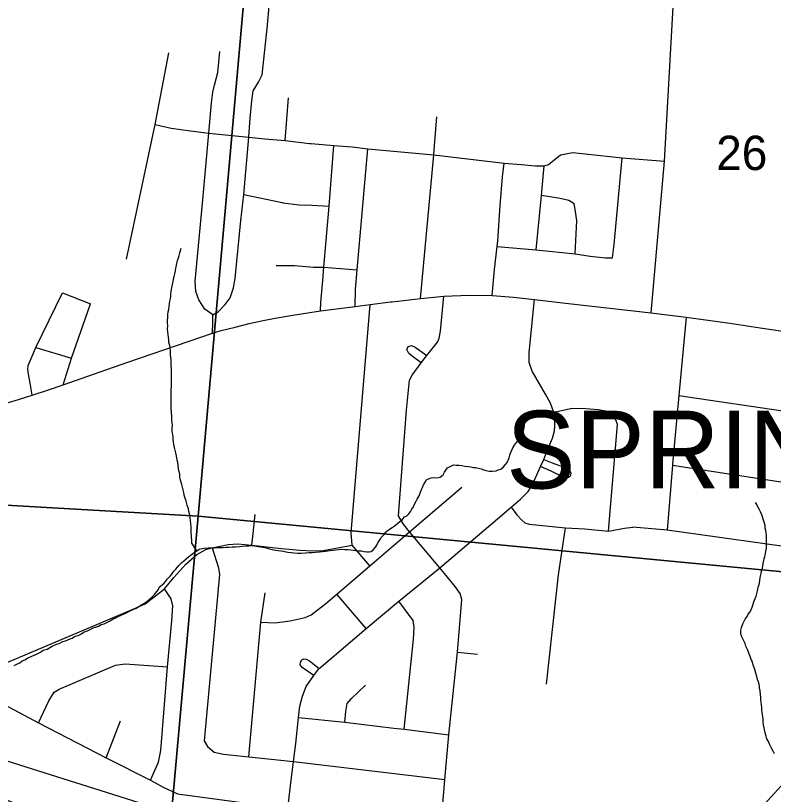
# Model space of a CAD drawing. Extents: x -7.3 to 34, y 0 to 22.
# Drawn here: x 6.397 to 7.321, y 17.636 to 18.585 of the extents above; entities that cross this region are included whole.
import ezdxf

# ---------------------------------------------------------------- set-up
doc = ezdxf.new("R2010")
doc.units = 0
for name, color, linetype in [('GM_X_City_Street', 7, 'Continuous'), ('GM_X_Corporation', 7, 'Continuous'), ('GM_X_Corporation_Text', 7, 'Continuous'), ('GM_X_County_Road', 7, 'Continuous'), ('GM_X_Minor_River', 7, 'Continuous'), ('GM_X_Section_Text', 7, 'Continuous'), ('GM_X_State_Route', 7, 'Continuous'), ('GM_X_Township_Road', 7, 'Continuous'), ('SH_Text', 7, 'Continuous')]:
    doc.layers.add(name, color=color, linetype=linetype)

msp = doc.modelspace()

# ---------------------------------------------------------------- linework, layer by layer
at = {"layer": 'GM_X_City_Street'}
for p, q in [((6.72553, 18.43277), (6.72951, 18.48468)), ((6.90708, 18.42126), (6.91031, 18.46155)), ((6.67523, 18.36719), (6.72182, 18.35724)), ((6.45437, 18.24732), (6.48838, 18.2338)), ((6.42175, 18.1805), (6.46511, 18.16758)), ((6.82428, 17.83848), (6.78849, 17.88017)), ((6.93556, 17.80936), (6.9598, 17.80713)), ((6.50743, 17.68074), (6.52498, 17.72607))]:
    msp.add_line(p, q, dxfattribs=at)
for points in [[(6.63733, 18.22028), (6.64429, 18.22445), (6.65234, 18.23301), (6.65841, 18.24126), (6.66259, 18.25329), (6.66468, 18.26453), (6.67167, 18.33522), (6.67523, 18.36719), (6.68138, 18.43675), (6.68297, 18.45982), (6.68476, 18.4809), (6.68655, 18.49343), (6.69312, 18.50397), (6.69769, 18.51272), (6.70366, 18.5694), (6.71231, 18.66446), (6.714, 18.67172), (6.71446, 18.67257)], [(6.53223, 18.28839), (6.56713, 18.45233), (6.58376, 18.53954)], [(6.63692, 18.19799), (6.63733, 18.21163), (6.63733, 18.22028), (6.62759, 18.22724), (6.62042, 18.23858), (6.61684, 18.24891), (6.61595, 18.26154), (6.61774, 18.28282), (6.6251, 18.36058), (6.63266, 18.44173), (6.63564, 18.47852), (6.63743, 18.49184), (6.63962, 18.49999), (6.6434, 18.51571), (6.64578, 18.54136)], [(6.56713, 18.45233), (6.58671, 18.44789), (6.61018, 18.44451), (6.63266, 18.44173), (6.68138, 18.43675), (6.70067, 18.43476), (6.72553, 18.43277), (6.75536, 18.42923)], [(6.75536, 18.42923), (6.75735, 18.42899), (6.7847, 18.42671), (6.80737, 18.42492), (6.82626, 18.42273), (6.90659, 18.41522), (6.99234, 18.40507), (7.01297, 18.40354), (7.03056, 18.40203), (7.04107, 18.40195), (7.04644, 18.40375), (7.06117, 18.41539), (7.07606, 18.41826), (7.13626, 18.41166), (7.18801, 18.40743)], [(6.76879, 18.22542), (6.76889, 18.23544), (6.7713, 18.26242), (6.77282, 18.2784), (6.77924, 18.35298), (6.7847, 18.42671)], [(6.81096, 18.23067), (6.81112, 18.2515), (6.81329, 18.27543), (6.82626, 18.42273)], [(6.89042, 18.24048), (6.90659, 18.41522), (6.90708, 18.42126)], [(6.98405, 18.30384), (7.0314, 18.29945), (7.0791, 18.29454), (7.09736, 18.29209), (7.11577, 18.28978), (7.12459, 18.28989), (7.12662, 18.30596), (7.13626, 18.41166)], [(6.98454, 18.31041), (6.98777, 18.35357), (6.99031, 18.38833), (6.99234, 18.40507)], [(7.0314, 18.29945), (7.038, 18.36583), (7.04107, 18.40195)], [(6.72182, 18.35724), (6.72275, 18.35704), (6.74252, 18.35435), (6.75793, 18.35399), (6.77924, 18.35298)], [(7.0791, 18.29454), (7.08105, 18.33522), (7.07893, 18.34875), (7.07775, 18.35577), (7.07107, 18.35966), (7.06083, 18.36211), (7.038, 18.36583)], [(6.9779, 18.24384), (6.98055, 18.27567), (6.98405, 18.30384), (6.98454, 18.31041)], [(6.7148, 18.28059), (6.73696, 18.28059), (6.75996, 18.27839), (6.77282, 18.2784), (6.81329, 18.27543)], [(6.41736, 18.12271), (6.41495, 18.13708), (6.4128, 18.14823), (6.4119, 18.1539), (6.4124, 18.15863), (6.41619, 18.16738), (6.42175, 18.1805), (6.45437, 18.24732)], [(6.72895, 17.61916), (6.73213, 17.64671), (6.73579, 17.67629), (6.7385, 17.69845), (6.742, 17.73015), (6.74354, 17.74393), (6.74662, 17.75577), (6.75136, 17.76781), (6.76039, 17.78123), (6.76237, 17.78407), (6.76697, 17.78957), (6.77987, 17.80075), (6.82428, 17.83848), (6.86419, 17.87149), (6.914, 17.91229), (6.98427, 17.97213), (7.00097, 17.98606), (7.01241, 17.9958), (7.02156, 18.00515), (7.02673, 18.0128), (7.0306, 18.02185), (7.03687, 18.03567), (7.04085, 18.04442), (7.04453, 18.05377), (7.05139, 18.07008), (7.05377, 18.07913), (7.05427, 18.08529), (7.05407, 18.09315), (7.05308, 18.1015), (7.049, 18.11264), (7.04274, 18.12378), (7.02643, 18.15181), (7.0228, 18.16256), (7.02305, 18.17469), (7.02945, 18.23919)], [(6.91518, 17.59702), (6.91927, 17.64392), (6.9203, 17.65431), (6.92487, 17.70874), (6.93556, 17.80936), (6.9409, 17.87383), (6.93868, 17.88117), (6.93267, 17.8894), (6.914, 17.91229), (6.87709, 17.95609), (6.86931, 17.96588), (6.86353, 17.97566), (6.87351, 18.10413), (6.87691, 18.14088), (6.88037, 18.14707), (6.89137, 18.16195), (6.89813, 18.17091), (6.91132, 18.18732), (6.91336, 18.19189), (6.91471, 18.20051), (6.91912, 18.24313)], [(6.45514, 18.13519), (6.46511, 18.16758), (6.48838, 18.2338)], [(6.82884, 17.91485), (6.80728, 17.93998), (6.80594, 17.95487), (6.8291, 18.23291)], [(6.89137, 18.16195), (6.88207, 18.16889), (6.87615, 18.17328), (6.87389, 18.17822), (6.87547, 18.18191), (6.87953, 18.18293), (6.88393, 18.18106), (6.89813, 18.17091)], [(7.11971, 17.95676), (7.13044, 18.08698), (7.12845, 18.09255), (7.12348, 18.09951), (7.11622, 18.10329), (7.10707, 18.10458), (7.09206, 18.10588), (7.07515, 18.10627), (7.05308, 18.1015)], [(7.04085, 18.04442), (7.05109, 18.04035), (7.05855, 18.03746), (7.0668, 18.03418), (7.07246, 18.031), (7.07366, 18.02762), (7.07276, 18.02384), (7.07077, 18.02215), (7.0667, 18.02235), (7.05944, 18.02523), (7.0499, 18.0302), (7.03687, 18.03567)], [(6.69589, 17.84626), (6.71308, 17.84542), (6.73172, 17.84771), (6.74981, 17.85182), (6.75714, 17.85482), (6.77515, 17.86872), (6.78849, 17.88017), (6.82884, 17.91485), (6.87709, 17.95609), (6.94068, 18.01035)], [(7.00097, 17.98606), (7.00803, 17.977), (7.0139, 17.97034), (7.01778, 17.96726), (7.02285, 17.96537), (7.067, 17.9608), (7.09086, 17.9596), (7.11971, 17.95676), (7.13889, 17.9605), (7.14904, 17.96189)], [(6.68477, 17.93975), (6.68644, 17.95398), (6.6891, 17.97733)], [(7.04403, 17.77057), (7.05855, 17.90382), (7.067, 17.9608)], [(6.62993, 17.93489), (6.63675, 17.93664), (6.65631, 17.94064), (6.66787, 17.94142), (6.68477, 17.93975), (6.7209, 17.93597), (6.74336, 17.93386), (6.76003, 17.93297), (6.77193, 17.93331), (6.80728, 17.93998)], [(6.34705, 17.76502), (6.35509, 17.78061), (6.36626, 17.78837), (6.54119, 17.86251), (6.55493, 17.86838), (6.57872, 17.88662), (6.59006, 17.9004), (6.6045, 17.91685), (6.61806, 17.92832), (6.62896, 17.93464), (6.62993, 17.93489)], [(6.63675, 17.93664), (6.64453, 17.91241), (6.64564, 17.90396), (6.62699, 17.70143), (6.63086, 17.69463), (6.63919, 17.68785), (6.65053, 17.6854), (6.68132, 17.68207), (6.73579, 17.67629), (6.9203, 17.65431)], [(6.56129, 17.65345), (6.57104, 17.67538), (6.57421, 17.68976), (6.58227, 17.79168), (6.58739, 17.84771), (6.5885, 17.86594), (6.5865, 17.87461), (6.57872, 17.88662)], [(6.68132, 17.68207), (6.69589, 17.84626), (6.701, 17.88183)], [(6.87053, 17.71594), (6.88198, 17.82536), (6.88287, 17.83959), (6.88154, 17.84793), (6.86419, 17.87149)], [(6.76039, 17.78123), (6.74621, 17.79097), (6.74405, 17.79426), (6.74416, 17.79755), (6.7459, 17.80012), (6.74848, 17.80157), (6.75136, 17.80116), (6.75527, 17.79879), (6.76697, 17.78957)], [(6.42482, 17.72339), (6.43754, 17.75033), (6.44404, 17.76069), (6.44999, 17.76466), (6.51891, 17.7939), (6.53069, 17.79546), (6.58227, 17.79168)], [(6.79829, 17.72439), (6.79932, 17.73735), (6.80117, 17.74713), (6.80621, 17.7533), (6.82341, 17.76943)], [(6.742, 17.73015), (6.79829, 17.72439), (6.85787, 17.71677), (6.87053, 17.71594), (6.92487, 17.70874)]]:
    msp.add_lwpolyline(points, dxfattribs=at)
at = {"layer": 'GM_X_Corporation'}
for points in [[(6.71004, 18.99873), (6.6194, 17.97528), (5.86655, 18.01806), (5.86944, 18.02974), (5.89531, 18.07316), (5.91815, 18.11625), (5.93589, 18.15112), (5.95149, 18.19209), (5.96238, 18.22558), (5.97424, 18.2689), (5.98388, 18.31529), (5.98802, 18.42732), (5.99433, 18.45863), (6.00388, 18.49972), (6.01003, 18.52308), (6.02498, 18.56974), (6.03042, 18.59577)], [(7.34987, 17.66864), (7.31377, 17.62886), (7.28698, 17.59934), (7.28557, 17.59777), (7.25788, 17.5671), (7.24464, 17.55244), (7.23912, 17.53981), (7.22584, 17.52473), (7.22289, 17.52138), (7.28205, 17.49884), (7.30985, 17.48592), (7.35694, 17.46404)]]:
    msp.add_lwpolyline(points, dxfattribs=at)
for points in [[(7.75893, 18.875), (7.67368, 17.87494), (6.6194, 17.97528), (6.71004, 18.99873)], [(6.6194, 17.97528), (6.52813, 16.95829), (5.47925, 17.0267), (5.53789, 17.64554), (5.56554, 17.70179), (5.57775, 17.76291), (5.58915, 17.78389), (5.62007, 17.79576), (5.64648, 17.80963), (5.68028, 17.83281), (5.71683, 17.86124), (5.75226, 17.89045), (5.78471, 17.92199), (5.81953, 17.95841), (5.83347, 17.97366), (5.84752, 17.9942), (5.85847, 18.01178), (5.86655, 18.01806)], [(7.67368, 17.87494), (7.57814, 16.87092), (6.52813, 16.95829), (6.6194, 17.97528)]]:
    msp.add_lwpolyline(points, close=True, dxfattribs=at)
at = {"layer": 'GM_X_County_Road'}
msp.add_lwpolyline([(6.34705, 17.76502), (6.42482, 17.72339), (6.50743, 17.68074), (6.56129, 17.65345), (6.57688, 17.64492), (6.59443, 17.63712), (6.6911, 17.62404), (6.72895, 17.61916), (6.78327, 17.61292), (6.91518, 17.59702), (6.96321, 17.59), (7.01987, 17.58204), (7.06441, 17.57309), (7.08987, 17.56693), (7.11155, 17.55897), (7.1545, 17.54127), (7.17397, 17.53331), (7.20368, 17.52055), (7.23541, 17.50636), (7.25306, 17.49864), (7.27133, 17.4907)], dxfattribs=at)
at = {"layer": 'GM_X_Minor_River'}
for points in [[(6.59186, 18.27421), (6.59231, 18.27724), (6.59314, 18.28065), (6.59358, 18.2833), (6.59441, 18.2867), (6.59561, 18.28972), (6.59643, 18.29274), (6.59727, 18.29615), (6.59808, 18.29879), (6.59891, 18.30181)], [(6.61784, 17.93296), (6.61197, 17.94222), (6.61167, 17.94564), (6.61139, 17.95021), (6.61114, 17.9563), (6.61084, 17.95973), (6.6109, 17.96277), (6.61059, 17.96582), (6.6103, 17.97001), (6.60999, 17.97306), (6.6093, 17.97649), (6.60826, 17.9807), (6.60757, 17.98414), (6.60616, 17.98873), (6.60474, 17.99332), (6.60404, 17.996), (6.60262, 18.00059), (6.60193, 18.00403), (6.6009, 18.009), (6.5995, 18.01397), (6.59809, 18.01894), (6.59741, 18.02276), (6.59711, 18.02619), (6.59606, 18.03039), (6.59574, 18.03306), (6.59506, 18.03688), (6.59477, 18.04069), (6.59407, 18.04337), (6.59336, 18.04604), (6.59304, 18.04871), (6.59236, 18.05215), (6.59167, 18.05559), (6.59061, 18.05903), (6.58993, 18.06247), (6.58962, 18.0659), (6.58892, 18.06857), (6.58898, 18.07123), (6.58867, 18.07466), (6.58799, 18.0781), (6.58807, 18.0819), (6.58816, 18.08608), (6.58784, 18.08875), (6.58753, 18.0918), (6.5876, 18.09522), (6.58728, 18.09789), (6.58696, 18.10055), (6.58702, 18.10322), (6.5867, 18.10588), (6.58677, 18.1093), (6.58647, 18.11311), (6.58653, 18.11577), (6.58659, 18.11843), (6.58665, 18.12147), (6.58674, 18.12527), (6.58683, 18.12945), (6.58691, 18.13326), (6.58698, 18.13668), (6.58707, 18.14048), (6.58714, 18.1439), (6.58722, 18.14732), (6.58693, 18.15151), (6.58699, 18.15455), (6.5867, 18.15835), (6.58679, 18.16254), (6.58647, 18.16559), (6.58616, 18.16863), (6.58585, 18.17206), (6.58594, 18.17586), (6.58527, 18.18006), (6.58496, 18.18311), (6.58389, 18.18655), (6.58396, 18.18959), (6.58328, 18.19341), (6.58297, 18.19646), (6.58267, 18.19989), (6.58236, 18.20332), (6.58244, 18.20712), (6.58215, 18.21093), (6.5822, 18.21359), (6.58266, 18.217), (6.58273, 18.22042), (6.58319, 18.22421), (6.58363, 18.22686), (6.5841, 18.23104), (6.58454, 18.23369), (6.58499, 18.2371), (6.58582, 18.2405), (6.58626, 18.24316), (6.58632, 18.24582), (6.58675, 18.24847), (6.58719, 18.25112), (6.58762, 18.25377), (6.58847, 18.25756), (6.58892, 18.26097), (6.58937, 18.26438), (6.59019, 18.26702), (6.59102, 18.27043), (6.59186, 18.27421)], [(6.91956, 18.02869), (6.92151, 18.03131), (6.92347, 18.03393), (6.92731, 18.03612), (6.93075, 18.03757), (6.93379, 18.03751), (6.9372, 18.03743), (6.94098, 18.03697), (6.94437, 18.03613), (6.94816, 18.03567), (6.95194, 18.03521), (6.95496, 18.03438), (6.95761, 18.03433), (6.96063, 18.0335), (6.9644, 18.03266), (6.9678, 18.03182), (6.97043, 18.03062), (6.97421, 18.03016), (6.978, 18.03008), (6.98256, 18.03036), (6.98524, 18.03145), (6.98829, 18.03252), (6.99176, 18.0351), (6.99411, 18.0381), (6.99606, 18.04072), (6.99725, 18.04335), (6.99846, 18.04637), (6.99928, 18.04939), (7.0001, 18.05204), (7.00169, 18.05542), (7.00289, 18.05844), (7.00524, 18.06181), (7.00758, 18.0648), (7.00992, 18.06779), (7.0115, 18.07042), (7.01307, 18.07305), (7.01504, 18.07643), (7.01585, 18.07907), (7.01669, 18.08248), (7.01714, 18.08589), (7.01758, 18.08854)], [(6.60512, 17.92335), (6.60821, 17.92595), (6.6113, 17.92854), (6.61477, 17.93113), (6.61784, 17.93296), (6.62092, 17.9348), (6.62435, 17.93586), (6.62702, 17.93619), (6.63157, 17.93647), (6.63537, 17.93677), (6.63916, 17.93668), (6.64183, 17.93701), (6.64562, 17.93692), (6.64942, 17.93722), (6.65322, 17.93752), (6.65701, 17.93743), (6.66118, 17.93772), (6.66498, 17.93764), (6.6703, 17.93829), (6.67334, 17.9386), (6.6779, 17.93888), (6.68132, 17.93919), (6.68398, 17.93951), (6.68814, 17.93904), (6.69268, 17.93818), (6.69608, 17.93773), (6.70099, 17.93686), (6.70476, 17.93564), (6.70816, 17.93518), (6.71118, 17.93435), (6.7142, 17.93391), (6.71685, 17.93347), (6.72025, 17.93302), (6.72366, 17.93256), (6.72629, 17.93174), (6.72894, 17.93131), (6.73272, 17.93084), (6.73613, 17.93039), (6.74068, 17.93029), (6.74523, 17.93019), (6.75016, 17.93046), (6.75472, 17.93075), (6.7589, 17.93104), (6.7627, 17.93134), (6.76726, 17.93162), (6.77106, 17.93229), (6.77486, 17.93259), (6.77752, 17.93291), (6.78019, 17.93323), (6.78361, 17.93392), (6.78741, 17.93422), (6.79083, 17.93452), (6.79426, 17.93483), (6.79843, 17.93474), (6.80184, 17.93466), (6.80562, 17.9342), (6.80902, 17.93375), (6.81167, 17.93331), (6.81545, 17.93285), (6.81849, 17.93278), (6.82189, 17.93233), (6.82491, 17.93188), (6.82757, 17.93182), (6.83023, 17.93215), (6.83292, 17.93399), (6.83565, 17.93735), (6.83723, 17.93998), (6.83842, 17.94262), (6.84078, 17.94637), (6.84274, 17.94937), (6.84584, 17.95234), (6.84742, 17.95535), (6.85167, 17.95868), (6.8559, 17.96125), (6.85859, 17.96309), (6.86245, 17.96643), (6.86516, 17.96865), (6.86824, 17.97087), (6.87097, 17.97423), (6.87365, 17.97569), (6.87636, 17.97791), (6.87871, 17.98128), (6.8799, 17.98392), (6.88186, 17.98654), (6.88267, 17.98918), (6.88504, 17.99331), (6.88661, 17.99594), (6.88897, 18.00007), (6.89059, 18.0046), (6.89179, 18.00762), (6.89299, 18.01025), (6.89419, 18.01327), (6.89616, 18.01665), (6.89774, 18.01928), (6.90042, 18.02074), (6.90348, 18.02181), (6.9069, 18.02212), (6.91069, 18.02204), (6.9145, 18.02271), (6.91798, 18.02568), (6.91956, 18.02869)], [(7.30442, 17.90054), (7.30567, 17.90546), (7.30612, 17.90887), (7.30732, 17.91189), (7.30776, 17.91454), (7.3082, 17.91757), (7.30946, 17.92325), (7.31028, 17.92589), (7.31073, 17.9293), (7.31119, 17.93272), (7.31202, 17.93612), (7.31208, 17.93916), (7.31216, 17.94258), (7.31222, 17.94524), (7.31228, 17.94829), (7.31199, 17.95209), (7.31166, 17.95476), (7.31135, 17.95781), (7.31065, 17.96049), (7.31035, 17.96392), (7.30929, 17.96774), (7.30824, 17.97157), (7.30716, 17.97425), (7.30646, 17.97693), (7.30501, 17.98038), (7.30319, 17.98385), (7.30173, 17.98654), (7.30027, 17.98923), (7.29882, 17.99193)], [(6.3952, 17.79333), (6.39941, 17.79514), (6.4021, 17.7966), (6.40518, 17.79881), (6.40825, 17.80027), (6.4117, 17.80209), (6.41669, 17.80464), (6.42243, 17.80718), (6.42741, 17.80935), (6.4305, 17.81195), (6.43546, 17.81336), (6.44161, 17.81703), (6.44697, 17.81919), (6.45003, 17.82027), (6.45462, 17.82245), (6.45768, 17.82352), (6.46074, 17.8246), (6.46342, 17.82568), (6.4661, 17.82676), (6.46879, 17.82861), (6.47414, 17.83039), (6.47721, 17.83184), (6.47991, 17.83407), (6.48449, 17.83549), (6.48794, 17.83731), (6.49178, 17.83913), (6.49445, 17.83983), (6.49827, 17.84127), (6.50135, 17.8431), (6.50516, 17.84416), (6.50899, 17.84598), (6.51245, 17.84781), (6.51591, 17.85001), (6.51859, 17.85109), (6.52281, 17.85328), (6.52587, 17.85474), (6.52932, 17.85618), (6.53238, 17.85764), (6.53507, 17.8591), (6.53814, 17.86055), (6.5412, 17.86201), (6.54388, 17.86309), (6.54734, 17.8653), (6.5508, 17.8675), (6.55349, 17.86897), (6.55695, 17.87117), (6.56004, 17.87377), (6.56353, 17.87711), (6.56624, 17.87971), (6.56936, 17.88345), (6.57131, 17.88607), (6.57212, 17.88871), (6.57791, 17.89315), (6.57986, 17.89577), (6.58221, 17.89876), (6.58531, 17.90211), (6.58727, 17.90473), (6.58999, 17.90809), (6.59233, 17.9107), (6.59584, 17.91519), (6.59932, 17.91854), (6.60203, 17.92076), (6.60512, 17.92335)], [(7.32176, 17.6857), (7.32031, 17.68877), (7.31848, 17.69186), (7.31631, 17.69647), (7.3145, 17.70069), (7.31267, 17.70377), (7.31161, 17.70722), (7.31056, 17.71142), (7.30988, 17.71486), (7.30918, 17.71754), (7.30849, 17.72097), (7.30819, 17.7244), (7.30788, 17.72783), (7.30758, 17.73126), (7.30692, 17.73584), (7.30662, 17.73964), (7.3063, 17.74231), (7.306, 17.74574), (7.30568, 17.74841), (7.30536, 17.75146), (7.30505, 17.75451), (7.30474, 17.75794), (7.30446, 17.76251), (7.30376, 17.76518), (7.30345, 17.76823), (7.30277, 17.77205), (7.30135, 17.77626), (7.30029, 17.78009), (7.29924, 17.78391), (7.29782, 17.78851), (7.29675, 17.79157), (7.29605, 17.79425), (7.29461, 17.79809), (7.29318, 17.80192), (7.29174, 17.80537), (7.29067, 17.80844), (7.28922, 17.81189), (7.28706, 17.81688), (7.28599, 17.81995), (7.2849, 17.82263), (7.28271, 17.82648), (7.28163, 17.82917), (7.28095, 17.8326), (7.28103, 17.83641), (7.28186, 17.83943), (7.28347, 17.84396), (7.28625, 17.8496), (7.2886, 17.85297), (7.2898, 17.85599), (7.29213, 17.8586), (7.29334, 17.86162), (7.29453, 17.86425), (7.29535, 17.8669), (7.29657, 17.87067), (7.29817, 17.87482), (7.29938, 17.87784), (7.3002, 17.88086), (7.30104, 17.88427), (7.30189, 17.88881), (7.30309, 17.89182), (7.30395, 17.89637), (7.30442, 17.90054)]]:
    msp.add_lwpolyline(points, dxfattribs=at)
at = {"layer": 'GM_X_State_Route'}
for points in [[(6.85385, 18.23612), (6.85583, 18.23638), (6.89042, 18.24048), (6.91912, 18.24313), (6.94961, 18.24426), (6.9779, 18.24384), (7.00363, 18.24195), (7.02945, 18.23919), (7.03249, 18.23884)], [(6.53398, 18.16264), (6.63692, 18.19799), (6.64765, 18.20117), (6.66456, 18.20561), (6.68175, 18.20977), (6.69893, 18.21351), (6.71349, 18.21642), (6.73497, 18.22016), (6.76879, 18.22542), (6.81096, 18.23067), (6.8291, 18.23291), (6.85385, 18.23612)], [(7.03249, 18.23884), (7.07098, 18.23442), (7.17175, 18.22278), (7.21429, 18.21748), (7.26442, 18.2107)], [(7.26442, 18.2107), (7.26742, 18.21029), (7.30461, 18.20477)], [(7.30461, 18.20477), (7.39507, 18.19136), (7.52507, 18.17139), (7.58941, 18.16195)], [(6.22383, 18.09591), (6.24388, 18.09657), (6.29491, 18.09886), (6.30856, 18.09958), (6.32, 18.10043), (6.33116, 18.10171), (6.34497, 18.10366), (6.35604, 18.10568), (6.37344, 18.10946), (6.39552, 18.11572), (6.41736, 18.12271), (6.43703, 18.12921), (6.45514, 18.13519), (6.49998, 18.15097), (6.53398, 18.16264)]]:
    msp.add_lwpolyline(points, dxfattribs=at)
at = {"layer": 'GM_X_Township_Road'}
for p, q in [((7.20541, 18.12198), (7.38579, 18.09573)), ((7.19756, 18.03746), (7.37804, 18.00942))]:
    msp.add_line(p, q, dxfattribs=at)
for points in [[(7.17175, 18.22278), (7.18801, 18.40743), (7.20204, 18.66099), (7.20309, 18.67295)], [(7.21429, 18.21748), (7.20541, 18.12198), (7.19765, 18.03846)], [(7.19765, 18.03846), (7.19756, 18.03746), (7.191, 17.95811)], [(7.37088, 17.93305), (7.191, 17.95811), (7.14904, 17.96189)]]:
    msp.add_lwpolyline(points, dxfattribs=at)
at = {"layer": 'SH_Text'}
msp.add_lwpolyline([(9.4026, 16.43559), (9.40269, 16.72504), (5.79469, 17.86363)], close=True, dxfattribs=at)

# ---------------------------------------------------------------- texts
at = {"layer": 'GM_X_Corporation_Text'}
msp.add_text('SPRINGBORO', height=0.094697, rotation=0.00001, dxfattribs=at).set_placement((6.99486, 18.00893))
at = {"layer": 'GM_X_Section_Text'}
msp.add_text('26', height=0.041856, rotation=0.00001, dxfattribs=at).set_placement((7.25086, 18.39677))

doc.saveas('drawing.dxf')
